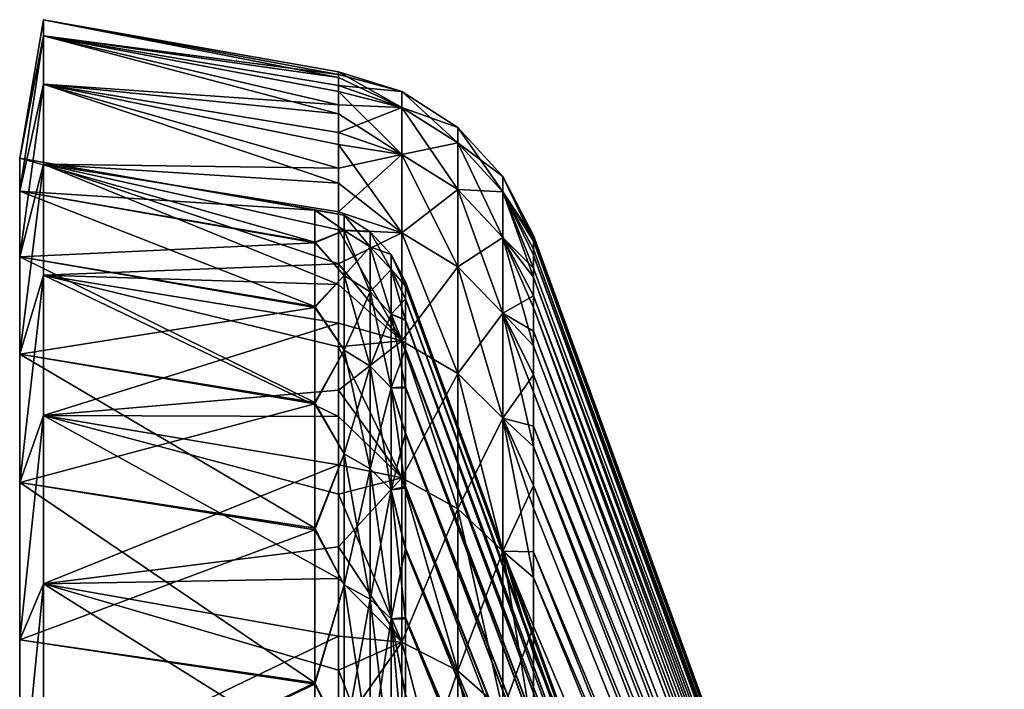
# Model space of a CAD drawing. Header units: metres. Extents: x -62 to 300, y -109 to 109.
# Tile 441 of 656: x -61.74 to -50.91, y 101.43 to 108.8. Entities that reach past the tile are written whole.
import ezdxf

# ---------------------------------------------------------------- set-up
doc = ezdxf.new("R2010")
doc.units = ezdxf.units.M
doc.layers.add('solid_500635', color=7, linetype='CONTINUOUS')

msp = doc.modelspace()

# ---------------------------------------------------------------- linework, layer by layer
at = {"layer": 'solid_500635'}
for points in [[(-61.739399, 107.27729, -5.490166), (-61.478928, 108.621964, -3.77253), (-61.478928, 108.800003, -7.169705)], [(-61.739399, 107.27729, -8.849245), (-61.478928, 108.800003, -7.169705), (-61.478928, 108.621964, -10.56688)], [(-61.739399, 107.27729, -5.490166), (-61.478928, 108.800003, -7.169705), (-61.739399, 107.27729, -8.849245)], [(-61.478928, 108.800003, -7.169705), (-58.231422, 108.225845, -7.482328), (-58.231422, 108.162987, -9.196418)], [(-61.478928, 108.621964, -10.56688), (-61.478928, 108.800003, -7.169705), (-58.231422, 108.162987, -9.196418)], [(-61.478928, 108.800003, -7.169705), (-58.231422, 108.196564, -5.767306), (-58.231422, 108.225845, -7.482328)], [(-61.478928, 108.800003, -7.169705), (-61.478928, 108.621964, -3.77253), (-58.231422, 108.196564, -5.767306)], [(-61.739399, 106.914108, -2.150777), (-61.478928, 108.089798, -0.412576), (-61.478928, 108.621964, -3.77253)], [(-61.739399, 106.914108, -2.150777), (-61.478928, 108.621964, -3.77253), (-61.739399, 107.27729, -5.490166)], [(-61.739399, 106.914108, -12.188634), (-61.478928, 108.621964, -10.56688), (-61.478928, 108.089798, -13.926835)], [(-61.739399, 107.27729, -8.849245), (-61.478928, 108.621964, -10.56688), (-61.739399, 106.914108, -12.188634)], [(-61.478928, 108.621964, -10.56688), (-58.231422, 108.008598, -10.900968), (-58.231422, 107.763458, -12.592621)], [(-61.478928, 108.089798, -13.926835), (-61.478928, 108.621964, -10.56688), (-58.231422, 107.763458, -12.592621)], [(-61.478928, 108.621964, -10.56688), (-58.231422, 108.162987, -9.196418), (-58.231422, 108.008598, -10.900968)], [(-61.478928, 108.621964, -3.77253), (-58.231422, 108.075569, -4.059927), (-58.231422, 108.196564, -5.767306)], [(-61.478928, 108.621964, -3.77253), (-58.231422, 107.863564, -2.363589), (-58.231422, 108.075569, -4.059927)], [(-61.478928, 108.621964, -3.77253), (-61.478928, 108.089798, -0.412576), (-58.231422, 107.863564, -2.363589)], [(-57.535633, 107.834496, -10.484115), (-58.231422, 108.162987, -9.196418), (-58.231422, 108.225845, -7.482328)], [(-57.535633, 108.008194, -7.169705), (-58.231422, 108.225845, -7.482328), (-58.231422, 108.196564, -5.767306)], [(-57.535633, 107.834496, -10.484115), (-58.231422, 108.225845, -7.482328), (-57.535633, 108.008194, -7.169705)], [(-57.535633, 108.008194, -7.169705), (-58.231422, 108.196564, -5.767306), (-58.231422, 108.075569, -4.059927)], [(-57.535633, 107.834496, -10.484115), (-58.231422, 108.008598, -10.900968), (-58.231422, 108.162987, -9.196418)], [(-61.739399, 106.192009, 1.12977), (-61.478928, 107.209335, 2.873347), (-61.478928, 108.089798, -0.412576)], [(-61.739399, 106.192009, 1.12977), (-61.478928, 108.089798, -0.412576), (-61.739399, 106.914108, -2.150777)], [(-61.739399, 106.192009, -15.46918), (-61.478928, 108.089798, -13.926835), (-61.478928, 107.209335, -17.212757)], [(-61.739399, 106.914108, -12.188634), (-61.478928, 108.089798, -13.926835), (-61.739399, 106.192009, -15.46918)], [(-61.478928, 108.089798, -13.926835), (-58.231422, 107.427673, -14.270777), (-58.231422, 107.001396, -15.93221)], [(-61.478928, 107.209335, -17.212757), (-61.478928, 108.089798, -13.926835), (-58.231422, 107.001396, -15.93221)], [(-61.478928, 108.089798, -13.926835), (-58.231422, 107.763458, -12.592621), (-58.231422, 107.427673, -14.270777)], [(-61.478928, 108.089798, -0.412576), (-58.231422, 107.560684, -0.679173), (-58.231422, 107.863564, -2.363589)], [(-61.478928, 108.089798, -0.412576), (-58.231422, 107.167099, 0.989914), (-58.231422, 107.560684, -0.679173)], [(-61.478928, 108.089798, -0.412576), (-61.478928, 107.209335, 2.873347), (-58.231422, 107.167099, 0.989914)], [(-57.535633, 107.834496, -3.855296), (-58.231422, 108.075569, -4.059927), (-58.231422, 107.863564, -2.363589)], [(-57.535633, 108.008194, -7.169705), (-58.231422, 108.075569, -4.059927), (-57.535633, 107.834496, -3.855296)], [(-57.535633, 107.315292, -13.76221), (-58.231422, 107.763458, -12.592621), (-58.231422, 108.008598, -10.900968)], [(-57.535633, 107.315292, -13.76221), (-58.231422, 108.008598, -10.900968), (-57.535633, 107.834496, -10.484115)], [(-57.535633, 108.008194, -7.169705), (-56.918392, 107.615311, -7.169705), (-56.918392, 107.443764, -10.443047)], [(-57.535633, 108.008194, -7.169705), (-57.535633, 107.834496, -3.855296), (-56.918392, 107.615311, -7.169705)], [(-57.535633, 107.834496, -10.484115), (-57.535633, 108.008194, -7.169705), (-56.918392, 107.443764, -10.443047)], [(-57.535633, 107.834496, -3.855296), (-58.231422, 107.863564, -2.363589), (-58.231422, 107.560684, -0.679173)], [(-57.535633, 107.834496, -3.855296), (-58.231422, 107.560684, -0.679173), (-57.535633, 107.315292, -0.577201)], [(-57.535633, 107.834496, -3.855296), (-56.918392, 107.443764, -3.896364), (-56.918392, 107.615311, -7.169705)], [(-57.535633, 107.834496, -3.855296), (-57.535633, 107.315292, -0.577201), (-56.918392, 107.443764, -3.896364)], [(-57.535633, 107.834496, -10.484115), (-56.918392, 107.443764, -10.443047), (-56.918392, 106.930992, -13.680525)], [(-57.535633, 107.315292, -13.76221), (-57.535633, 107.834496, -10.484115), (-56.918392, 106.930992, -13.680525)], [(-57.535633, 107.315292, -13.76221), (-58.231422, 107.427673, -14.270777), (-58.231422, 107.763458, -12.592621)], [(-57.535633, 107.315292, -0.577201), (-58.231422, 107.560684, -0.679173), (-58.231422, 107.167099, 0.989914)], [(-56.918392, 107.615311, -7.169705), (-56.424011, 107.075928, -7.169705), (-56.424011, 106.907333, -10.386666)], [(-56.918392, 107.615311, -7.169705), (-56.918392, 107.443764, -3.896364), (-56.424011, 107.075928, -7.169705)], [(-56.918392, 107.443764, -10.443047), (-56.918392, 107.615311, -7.169705), (-56.424011, 106.907333, -10.386666)], [(-57.535633, 106.456284, -16.968077), (-58.231422, 107.001396, -15.93221), (-58.231422, 107.427673, -14.270777)], [(-57.535633, 106.456284, -16.968077), (-58.231422, 107.427673, -14.270777), (-57.535633, 107.315292, -13.76221)], [(-57.535633, 107.315292, -0.577201), (-56.918392, 106.930992, -0.658886), (-56.918392, 107.443764, -3.896364)], [(-56.918392, 107.443764, -3.896364), (-56.424011, 106.907333, -3.952745), (-56.424011, 107.075928, -7.169705)], [(-56.918392, 107.443764, -3.896364), (-56.918392, 106.930992, -0.658886), (-56.424011, 106.907333, -3.952745)], [(-56.918392, 107.443764, -10.443047), (-56.424011, 106.907333, -10.386666), (-56.424011, 106.403397, -13.56838)], [(-56.918392, 106.930992, -13.680525), (-56.918392, 107.443764, -10.443047), (-56.424011, 106.403397, -13.56838)], [(-61.739399, 107.27729, -5.490166), (-58.491894, 106.706383, -8.802079), (-58.491894, 106.704155, -5.496407)], [(-61.739399, 106.914108, -2.150777), (-61.739399, 107.27729, -5.490166), (-58.491894, 106.704155, -5.496407)], [(-61.739399, 107.27729, -8.849245), (-58.491894, 106.351761, -12.079293), (-58.491894, 106.706383, -8.802079)], [(-61.739399, 107.27729, -5.490166), (-61.739399, 107.27729, -8.849245), (-58.491894, 106.706383, -8.802079)], [(-61.739399, 107.27729, -8.849245), (-61.739399, 106.914108, -12.188634), (-58.491894, 106.351761, -12.079293)], [(-57.535633, 107.315292, -0.577201), (-58.231422, 107.167099, 0.989914), (-58.231422, 106.68441, 2.635644)], [(-57.535633, 107.315292, -0.577201), (-58.231422, 106.68441, 2.635644), (-57.535633, 106.456284, 2.628666)], [(-57.535633, 107.315292, -0.577201), (-57.535633, 106.456284, 2.628666), (-56.918392, 106.930992, -0.658886)], [(-57.535633, 107.315292, -13.76221), (-56.918392, 106.930992, -13.680525), (-56.918392, 106.082626, -16.846668)], [(-57.535633, 106.456284, -16.968077), (-57.535633, 107.315292, -13.76221), (-56.918392, 106.082626, -16.846668)], [(-61.739399, 105.119446, 4.313012), (-61.478928, 105.990227, 6.049235), (-61.478928, 107.209335, 2.873347)], [(-61.739399, 105.119446, 4.313012), (-61.478928, 107.209335, 2.873347), (-61.739399, 106.192009, 1.12977)], [(-61.739399, 105.119446, -18.652424), (-61.478928, 107.209335, -17.212757), (-61.478928, 105.990227, -20.388647)], [(-61.739399, 106.192009, -15.46918), (-61.478928, 107.209335, -17.212757), (-61.739399, 105.119446, -18.652424)], [(-61.478928, 107.209335, -17.212757), (-58.231422, 106.486465, -17.568495), (-58.231422, 105.885773, -19.171345)], [(-61.478928, 105.990227, -20.388647), (-61.478928, 107.209335, -17.212757), (-58.231422, 105.885773, -19.171345)], [(-61.478928, 107.209335, -17.212757), (-58.231422, 107.001396, -15.93221), (-58.231422, 106.486465, -17.568495)], [(-61.478928, 107.209335, 2.873347), (-58.231422, 106.68441, 2.635644), (-58.231422, 107.167099, 0.989914)], [(-61.478928, 107.209335, 2.873347), (-58.231422, 106.11515, 4.250206), (-58.231422, 106.68441, 2.635644)], [(-61.478928, 107.209335, 2.873347), (-61.478928, 105.990227, 6.049235), (-58.231422, 106.11515, 4.250206)], [(-56.424011, 107.075928, -7.169705), (-56.086498, 106.396591, -5.803842), (-56.086498, 106.426125, -7.464705)], [(-56.424011, 107.075928, -7.169705), (-56.424011, 106.907333, -3.952745), (-56.086498, 106.396591, -5.803842)], [(-56.424011, 107.075928, -7.169705), (-56.086498, 106.426125, -7.464705), (-56.086498, 106.364075, -9.124642)], [(-56.424011, 106.907333, -10.386666), (-56.424011, 107.075928, -7.169705), (-56.086498, 106.364075, -9.124642)], [(-61.739399, 106.914108, -2.150777), (-58.491894, 106.704155, -5.496407), (-58.491894, 106.345123, -2.219661)], [(-61.739399, 106.192009, 1.12977), (-61.739399, 106.914108, -2.150777), (-58.491894, 106.345123, -2.219661)], [(-61.739399, 106.914108, -12.188634), (-58.491894, 105.643562, -15.304061), (-58.491894, 106.351761, -12.079293)], [(-61.739399, 106.914108, -12.188634), (-61.739399, 106.192009, -15.46918), (-58.491894, 105.643562, -15.304061)], [(-57.535633, 106.456284, -16.968077), (-58.231422, 106.486465, -17.568495), (-58.231422, 107.001396, -15.93221)], [(-57.535633, 106.456284, 2.628666), (-56.918392, 106.082626, 2.507257), (-56.918392, 106.930992, -0.658886)], [(-56.918392, 106.930992, -0.658886), (-56.424011, 106.403397, -0.77103), (-56.424011, 106.907333, -3.952745)], [(-56.918392, 106.930992, -0.658886), (-56.918392, 106.082626, 2.507257), (-56.424011, 106.403397, -0.77103)], [(-56.918392, 106.930992, -13.680525), (-56.424011, 106.403397, -13.56838), (-56.424011, 105.569649, -16.679991)], [(-56.918392, 106.082626, -16.846668), (-56.918392, 106.930992, -13.680525), (-56.424011, 105.569649, -16.679991)], [(-56.424011, 106.907333, -3.952745), (-56.086498, 106.064827, -2.508614), (-56.086498, 106.275925, -4.150716)], [(-56.424011, 106.907333, -3.952745), (-56.424011, 106.403397, -0.77103), (-56.086498, 106.064827, -2.508614)], [(-56.424011, 106.907333, -3.952745), (-56.086498, 106.275925, -4.150716), (-56.086498, 106.396591, -5.803842)], [(-56.424011, 106.907333, -10.386666), (-56.086498, 106.364075, -9.124642), (-56.086498, 106.211082, -10.774953)], [(-56.424011, 106.907333, -10.386666), (-56.086498, 106.211082, -10.774953), (-56.086498, 105.967903, -12.41241)], [(-56.424011, 106.403397, -13.56838), (-56.424011, 106.907333, -10.386666), (-56.086498, 105.967903, -12.41241)], [(-58.16885, 106.648399, -7.169705), (-58.491894, 106.704155, -5.496407), (-58.491894, 106.706383, -8.802079)], [(-58.16885, 106.482155, -10.341977), (-58.491894, 106.706383, -8.802079), (-58.491894, 106.351761, -12.079293)], [(-58.16885, 106.482155, -10.341977), (-58.16885, 106.648399, -7.169705), (-58.491894, 106.706383, -8.802079)], [(-58.16885, 106.482155, -3.997433), (-58.491894, 106.345123, -2.219661), (-58.491894, 106.704155, -5.496407)], [(-58.16885, 106.648399, -7.169705), (-58.16885, 106.482155, -3.997433), (-58.491894, 106.704155, -5.496407)], [(-57.535633, 106.456284, 2.628666), (-58.231422, 106.68441, 2.635644), (-58.231422, 106.11515, 4.250206)], [(-57.882275, 106.300735, -4.016501), (-58.16885, 106.482155, -3.997433), (-58.16885, 106.648399, -7.169705)], [(-57.882275, 106.465988, -7.169705), (-58.16885, 106.648399, -7.169705), (-58.16885, 106.482155, -10.341977)], [(-57.882275, 106.465988, -7.169705), (-57.882275, 106.300735, -4.016501), (-58.16885, 106.648399, -7.169705)], [(-58.16885, 106.482155, -3.997433), (-58.16885, 105.985214, -0.859918), (-58.491894, 106.345123, -2.219661)], [(-58.16885, 105.985214, -13.479493), (-58.16885, 106.482155, -10.341977), (-58.491894, 106.351761, -12.079293)], [(-57.535633, 105.266876, -20.066591), (-58.231422, 105.885773, -19.171345), (-58.231422, 106.486465, -17.568495)], [(-57.535633, 105.266876, -20.066591), (-58.231422, 106.486465, -17.568495), (-57.535633, 106.456284, -16.968077)], [(-57.882275, 105.806793, -0.897843), (-58.16885, 105.985214, -0.859918), (-58.16885, 106.482155, -3.997433)], [(-57.882275, 106.300735, -4.016501), (-57.882275, 105.806793, -0.897843), (-58.16885, 106.482155, -3.997433)], [(-57.882275, 106.300735, -10.32291), (-58.16885, 106.482155, -10.341977), (-58.16885, 105.985214, -13.479493)], [(-57.882275, 106.300735, -10.32291), (-57.882275, 106.465988, -7.169705), (-58.16885, 106.482155, -10.341977)], [(-57.535633, 106.456284, 2.628666), (-58.231422, 106.11515, 4.250206), (-57.535633, 105.266876, 5.72718)], [(-57.652737, 106.051682, -4.042677), (-57.882275, 106.300735, -4.016501), (-57.882275, 106.465988, -7.169705)], [(-57.652737, 106.215561, -7.169705), (-57.882275, 106.465988, -7.169705), (-57.882275, 106.300735, -10.32291)], [(-57.652737, 106.215561, -7.169705), (-57.652737, 106.051682, -4.042677), (-57.882275, 106.465988, -7.169705)], [(-57.535633, 106.456284, 2.628666), (-57.535633, 105.266876, 5.72718), (-56.918392, 106.082626, 2.507257)], [(-57.535633, 106.456284, -16.968077), (-56.918392, 106.082626, -16.846668), (-56.918392, 104.907959, -19.90679)], [(-57.535633, 105.266876, -20.066591), (-57.535633, 106.456284, -16.968077), (-56.918392, 104.907959, -19.90679)], [(-56.918392, 106.082626, 2.507257), (-56.424011, 105.569649, 2.340579), (-56.424011, 106.403397, -0.77103)], [(-56.424011, 106.403397, -0.77103), (-56.086498, 105.763382, -0.878468), (-56.086498, 106.064827, -2.508614)], [(-56.424011, 106.403397, -0.77103), (-56.424011, 105.569649, 2.340579), (-56.086498, 105.763382, -0.878468)], [(-56.424011, 106.403397, -13.56838), (-56.086498, 105.967903, -12.41241), (-56.086498, 105.634613, -14.036369)], [(-56.424011, 106.403397, -13.56838), (-56.086498, 105.634613, -14.036369), (-56.086498, 105.211494, -15.642953)], [(-56.424011, 105.569649, -16.679991), (-56.424011, 106.403397, -13.56838), (-56.086498, 105.211494, -15.642953)], [(-56.086498, 106.426125, -7.464705), (-50.90826, 92.200485, -7.16442), (-50.90826, 92.154419, -8.379186)], [(-56.086498, 106.364075, -9.124642), (-56.086498, 106.426125, -7.464705), (-50.90826, 92.154419, -8.379186)], [(-56.086498, 106.426125, -7.464705), (-56.086498, 106.396591, -5.803842), (-50.90826, 92.200485, -7.16442)], [(-56.086498, 106.396591, -5.803842), (-50.90826, 92.15361, -5.949687), (-50.90826, 92.200485, -7.16442)], [(-56.086498, 106.396591, -5.803842), (-56.086498, 106.275925, -4.150716), (-50.90826, 92.15361, -5.949687)], [(-56.086498, 106.211082, -10.774953), (-56.086498, 106.364075, -9.124642), (-50.90826, 92.154419, -8.379186)], [(-61.739399, 106.192009, 1.12977), (-58.491894, 106.345123, -2.219661), (-58.491894, 105.632507, 1.004425)], [(-58.16885, 105.985214, -13.479493), (-58.491894, 106.351761, -12.079293), (-58.491894, 105.643562, -15.304061)], [(-58.16885, 105.985214, -0.859918), (-58.491894, 105.632507, 1.004425), (-58.491894, 106.345123, -2.219661)], [(-57.882275, 105.806793, -13.441567), (-57.882275, 106.300735, -10.32291), (-58.16885, 105.985214, -13.479493)], [(-57.652737, 105.561836, -0.94991), (-57.882275, 105.806793, -0.897843), (-57.882275, 106.300735, -4.016501)], [(-57.652737, 106.051682, -4.042677), (-57.652737, 105.561836, -0.94991), (-57.882275, 106.300735, -4.016501)], [(-57.652737, 106.051682, -10.296733), (-57.882275, 106.300735, -10.32291), (-57.882275, 105.806793, -13.441567)], [(-57.652737, 106.051682, -10.296733), (-57.652737, 106.215561, -7.169705), (-57.882275, 106.300735, -10.32291)], [(-56.086498, 106.275925, -4.150716), (-50.90826, 92.014076, -4.742116), (-50.90826, 92.15361, -5.949687)], [(-56.086498, 106.275925, -4.150716), (-56.086498, 106.064827, -2.508614), (-50.90826, 92.014076, -4.742116)], [(-61.739399, 105.119446, 4.313012), (-61.739399, 106.192009, 1.12977), (-58.491894, 105.632507, 1.004425)], [(-61.739399, 106.192009, -15.46918), (-58.491894, 104.590149, -18.433802), (-58.491894, 105.643562, -15.304061)], [(-61.739399, 106.192009, -15.46918), (-61.739399, 105.119446, -18.652424), (-58.491894, 104.590149, -18.433802)], [(-57.652737, 106.215561, -7.169705), (-57.496037, 105.868828, -8.814585), (-57.496037, 105.914536, -7.149776)], [(-57.652737, 106.051682, -10.296733), (-57.496037, 105.868828, -8.814585), (-57.652737, 106.215561, -7.169705)], [(-57.652737, 106.215561, -7.169705), (-57.496037, 105.914536, -7.149776), (-57.496037, 105.866585, -5.485028)], [(-57.652737, 106.215561, -7.169705), (-57.496037, 105.866585, -5.485028), (-57.652737, 106.051682, -4.042677)], [(-56.086498, 106.211082, -10.774953), (-50.90826, 92.154419, -8.379186), (-50.90826, 92.015686, -9.586851)], [(-56.086498, 105.967903, -12.41241), (-56.086498, 106.211082, -10.774953), (-50.90826, 92.015686, -9.586851)], [(-61.478928, 105.990227, 6.049235), (-58.231422, 105.460945, 5.830163), (-58.231422, 106.11515, 4.250206)], [(-57.535633, 105.266876, 5.72718), (-58.231422, 106.11515, 4.250206), (-58.231422, 105.460945, 5.830163)], [(-57.652737, 105.561836, -13.389501), (-57.652737, 106.051682, -10.296733), (-57.882275, 105.806793, -13.441567)], [(-57.652737, 106.051682, -10.296733), (-57.496037, 105.730019, -10.470442), (-57.496037, 105.868828, -8.814585)], [(-57.652737, 105.561836, -13.389501), (-57.496037, 105.730019, -10.470442), (-57.652737, 106.051682, -10.296733)], [(-57.652737, 106.051682, -4.042677), (-57.496037, 105.866585, -5.485028), (-57.496037, 105.725555, -3.829356)], [(-57.652737, 106.051682, -4.042677), (-57.496037, 105.725555, -3.829356), (-57.496037, 105.492203, -2.186109)], [(-57.652737, 106.051682, -4.042677), (-57.496037, 105.492203, -2.186109), (-57.652737, 105.561836, -0.94991)], [(-57.535633, 105.266876, 5.72718), (-56.918392, 104.907959, 5.567379), (-56.918392, 106.082626, 2.507257)], [(-56.918392, 106.082626, 2.507257), (-56.918392, 104.907959, 5.567379), (-56.424011, 105.569649, 2.340579)], [(-56.918392, 106.082626, -16.846668), (-56.424011, 105.569649, -16.679991), (-56.424011, 104.415207, -19.687403)], [(-56.918392, 104.907959, -19.90679), (-56.918392, 106.082626, -16.846668), (-56.424011, 104.415207, -19.687403)], [(-56.086498, 106.064827, -2.508614), (-56.086498, 105.763382, -0.878468), (-50.90826, 92.014076, -4.742116)], [(-61.739399, 103.709007, 7.36163), (-61.478928, 104.445824, 9.080295), (-61.478928, 105.990227, 6.049235)], [(-61.739399, 103.709007, 7.36163), (-61.478928, 105.990227, 6.049235), (-61.739399, 105.119446, 4.313012)], [(-61.739399, 103.709007, -21.701042), (-61.478928, 105.990227, -20.388647), (-61.478928, 104.445824, -23.419706)], [(-61.739399, 105.119446, -18.652424), (-61.478928, 105.990227, -20.388647), (-61.739399, 103.709007, -21.701042)], [(-61.478928, 105.990227, -20.388647), (-58.231422, 105.201042, -20.737577), (-58.231422, 104.432518, -22.266687)], [(-61.478928, 104.445824, -23.419706), (-61.478928, 105.990227, -20.388647), (-58.231422, 104.432518, -22.266687)], [(-61.478928, 105.990227, -20.388647), (-58.231422, 105.885773, -19.171345), (-58.231422, 105.201042, -20.737577)], [(-61.478928, 105.990227, 6.049235), (-61.478928, 104.445824, 9.080295), (-58.231422, 105.460945, 5.830163)], [(-58.16885, 105.985214, -0.859918), (-58.16885, 105.163048, 2.208467), (-58.491894, 105.632507, 1.004425)], [(-58.16885, 105.163048, -16.547878), (-58.16885, 105.985214, -13.479493), (-58.491894, 105.643562, -15.304061)], [(-57.882275, 104.989563, 2.152098), (-58.16885, 105.163048, 2.208467), (-58.16885, 105.985214, -0.859918)], [(-57.882275, 105.806793, -0.897843), (-57.882275, 104.989563, 2.152098), (-58.16885, 105.985214, -0.859918)], [(-57.882275, 105.806793, -13.441567), (-58.16885, 105.985214, -13.479493), (-58.16885, 105.163048, -16.547878)], [(-56.086498, 105.967903, -12.41241), (-50.90826, 92.015686, -9.586851), (-50.90826, 91.785141, -10.780214)], [(-56.086498, 105.634613, -14.036369), (-56.086498, 105.967903, -12.41241), (-50.90826, 91.785141, -10.780214)], [(-57.535633, 105.266876, -20.066591), (-58.231422, 105.201042, -20.737577), (-58.231422, 105.885773, -19.171345)], [(-57.496037, 105.914536, -7.149776), (-52.317799, 91.687454, -7.17651), (-52.317799, 91.64225, -5.991073)], [(-57.496037, 105.866585, -5.485028), (-57.496037, 105.914536, -7.149776), (-52.317799, 91.64225, -5.991073)], [(-57.496037, 105.914536, -7.149776), (-57.496037, 105.868828, -8.814585), (-52.317799, 91.687454, -7.17651)], [(-57.496037, 105.868828, -8.814585), (-52.317799, 91.641197, -8.361907), (-52.317799, 91.687454, -7.17651)], [(-57.496037, 105.868828, -8.814585), (-57.496037, 105.730019, -10.470442), (-52.317799, 91.641197, -8.361907)], [(-57.496037, 105.725555, -3.829356), (-57.496037, 105.866585, -5.485028), (-52.317799, 91.64225, -5.991073)], [(-57.882275, 104.989563, -16.491508), (-57.882275, 105.806793, -13.441567), (-58.16885, 105.163048, -16.547878)], [(-57.652737, 104.751389, 2.074712), (-57.882275, 104.989563, 2.152098), (-57.882275, 105.806793, -0.897843)], [(-57.652737, 105.561836, -0.94991), (-57.652737, 104.751389, 2.074712), (-57.882275, 105.806793, -0.897843)], [(-57.652737, 105.561836, -13.389501), (-57.882275, 105.806793, -13.441567), (-57.882275, 104.989563, -16.491508)], [(-57.652737, 105.561836, -13.389501), (-57.496037, 105.498886, -12.113992), (-57.496037, 105.730019, -10.470442)], [(-57.496037, 105.730019, -10.470442), (-52.317799, 91.50399, -9.538773), (-52.317799, 91.641197, -8.361907)], [(-57.496037, 105.730019, -10.470442), (-57.496037, 105.498886, -12.113992), (-52.317799, 91.50399, -9.538773)], [(-57.496037, 105.725555, -3.829356), (-52.317799, 91.64225, -5.991073), (-52.317799, 91.506081, -4.814084)], [(-57.496037, 105.492203, -2.186109), (-57.496037, 105.725555, -3.829356), (-52.317799, 91.506081, -4.814084)], [(-56.424011, 105.569649, 2.340579), (-56.086498, 105.371895, 0.735709), (-56.086498, 105.763382, -0.878468)], [(-56.086498, 105.763382, -0.878468), (-50.90826, 91.782738, -3.548903), (-50.90826, 92.014076, -4.742116)], [(-56.086498, 105.763382, -0.878468), (-56.086498, 105.371895, 0.735709), (-50.90826, 91.782738, -3.548903)], [(-61.739399, 105.119446, 4.313012), (-58.491894, 105.632507, 1.004425), (-58.491894, 104.574844, 4.132757)], [(-58.16885, 105.163048, -16.547878), (-58.491894, 105.643562, -15.304061), (-58.491894, 104.590149, -18.433802)], [(-58.16885, 105.163048, 2.208467), (-58.491894, 104.574844, 4.132757), (-58.491894, 105.632507, 1.004425)], [(-56.086498, 105.634613, -14.036369), (-50.90826, 91.785141, -10.780214), (-50.90826, 91.464104, -11.952515)], [(-56.086498, 105.211494, -15.642953), (-56.086498, 105.634613, -14.036369), (-50.90826, 91.464104, -11.952515)], [(-57.652737, 104.751389, -16.414124), (-57.652737, 105.561836, -13.389501), (-57.882275, 104.989563, -16.491508)], [(-57.652737, 105.561836, -13.389501), (-57.496037, 105.175507, -13.74437), (-57.496037, 105.498886, -12.113992)], [(-57.652737, 104.751389, -16.414124), (-57.496037, 105.175507, -13.74437), (-57.652737, 105.561836, -13.389501)], [(-57.652737, 105.561836, -0.94991), (-57.496037, 105.492203, -2.186109), (-57.496037, 105.166611, -0.556095)], [(-57.652737, 105.561836, -0.94991), (-57.496037, 105.166611, -0.556095), (-57.496037, 104.749084, 1.056504)], [(-57.652737, 105.561836, -0.94991), (-57.496037, 104.749084, 1.056504), (-57.652737, 104.751389, 2.074712)], [(-57.496037, 105.498886, -12.113992), (-57.496037, 105.175507, -13.74437), (-52.317799, 91.50399, -9.538773)], [(-56.918392, 104.907959, 5.567379), (-56.424011, 104.415207, 5.347992), (-56.424011, 105.569649, 2.340579)], [(-56.424011, 105.569649, 2.340579), (-56.086498, 104.892136, 2.325568), (-56.086498, 105.371895, 0.735709)], [(-56.424011, 105.569649, 2.340579), (-56.424011, 104.415207, 5.347992), (-56.086498, 104.892136, 2.325568)], [(-56.424011, 105.569649, -16.679991), (-56.086498, 105.211494, -15.642953), (-56.086498, 104.700607, -17.223373)], [(-56.424011, 105.569649, -16.679991), (-56.086498, 104.700607, -17.223373), (-56.086498, 104.104889, -18.769651)], [(-56.424011, 104.415207, -19.687403), (-56.424011, 105.569649, -16.679991), (-56.086498, 104.104889, -18.769651)], [(-61.478928, 104.445824, 9.080295), (-58.231422, 104.72245, 7.374084), (-58.231422, 105.460945, 5.830163)], [(-57.535633, 105.266876, 5.72718), (-58.231422, 105.460945, 5.830163), (-58.231422, 104.72245, 7.374084)], [(-57.496037, 105.492203, -2.186109), (-52.317799, 91.506081, -4.814084), (-52.317799, 91.279793, -3.65124)], [(-57.496037, 105.166611, -0.556095), (-57.496037, 105.492203, -2.186109), (-52.317799, 91.279793, -3.65124)], [(-56.086498, 105.371895, 0.735709), (-50.90826, 91.460922, -2.376811), (-50.90826, 91.782738, -3.548903)], [(-56.086498, 105.371895, 0.735709), (-56.086498, 104.892136, 2.325568), (-50.90826, 91.460922, -2.376811)], [(-57.535633, 103.760101, -23.023804), (-58.231422, 105.201042, -20.737577), (-57.535633, 105.266876, -20.066591)], [(-57.535633, 105.266876, 5.72718), (-58.231422, 104.72245, 7.374084), (-57.535633, 103.760101, 8.684393)], [(-57.535633, 103.760101, -23.023804), (-58.231422, 104.432518, -22.266687), (-58.231422, 105.201042, -20.737577)], [(-57.652737, 104.751389, -16.414124), (-57.496037, 104.760223, -15.3573), (-57.496037, 105.175507, -13.74437)], [(-57.535633, 105.266876, 5.72718), (-57.535633, 103.760101, 8.684393), (-56.918392, 104.907959, 5.567379)], [(-57.535633, 105.266876, -20.066591), (-56.918392, 104.907959, -19.90679), (-56.918392, 103.419853, -22.82736)], [(-57.535633, 103.760101, -23.023804), (-57.535633, 105.266876, -20.066591), (-56.918392, 103.419853, -22.82736)], [(-57.496037, 105.175507, -13.74437), (-52.317799, 91.276672, -10.701416), (-52.317799, 91.50399, -9.538773)], [(-57.496037, 105.175507, -13.74437), (-57.496037, 104.760223, -15.3573), (-52.317799, 91.276672, -10.701416)], [(-56.086498, 104.700607, -17.223373), (-56.086498, 105.211494, -15.642953), (-50.90826, 91.464104, -11.952515)], [(-61.739399, 103.709007, 7.36163), (-61.739399, 105.119446, 4.313012), (-58.491894, 104.574844, 4.132757)], [(-61.739399, 105.119446, -18.652424), (-58.491894, 103.206863, -21.425692), (-58.491894, 104.590149, -18.433802)], [(-61.739399, 105.119446, -18.652424), (-61.739399, 103.709007, -21.701042), (-58.491894, 103.206863, -21.425692)], [(-58.16885, 105.163048, 2.208467), (-58.16885, 104.024643, 5.174102), (-58.491894, 104.574844, 4.132757)], [(-58.16885, 104.024643, -19.513514), (-58.16885, 105.163048, -16.547878), (-58.491894, 104.590149, -18.433802)], [(-57.882275, 103.858002, 5.099908), (-58.16885, 104.024643, 5.174102), (-58.16885, 105.163048, 2.208467)], [(-57.882275, 104.989563, 2.152098), (-57.882275, 103.858002, 5.099908), (-58.16885, 105.163048, 2.208467)], [(-57.882275, 104.989563, -16.491508), (-58.16885, 105.163048, -16.547878), (-58.16885, 104.024643, -19.513514)], [(-57.496037, 104.749084, 1.056504), (-57.496037, 105.166611, -0.556095), (-52.317799, 91.279793, -3.65124)], [(-57.882275, 103.858002, -19.43932), (-57.882275, 104.989563, -16.491508), (-58.16885, 104.024643, -19.513514)], [(-57.652737, 103.629227, 4.99805), (-57.882275, 103.858002, 5.099908), (-57.882275, 104.989563, 2.152098)], [(-57.652737, 104.751389, 2.074712), (-57.652737, 103.629227, 4.99805), (-57.882275, 104.989563, 2.152098)], [(-57.652737, 104.751389, -16.414124), (-57.882275, 104.989563, -16.491508), (-57.882275, 103.858002, -19.43932)], [(-57.535633, 103.760101, 8.684393), (-56.918392, 103.419853, 8.487949), (-56.918392, 104.907959, 5.567379)], [(-56.918392, 104.907959, 5.567379), (-56.918392, 103.419853, 8.487949), (-56.424011, 104.415207, 5.347992)], [(-56.918392, 104.907959, -19.90679), (-56.424011, 104.415207, -19.687403), (-56.424011, 102.952736, -22.557669)], [(-56.918392, 103.419853, -22.82736), (-56.918392, 104.907959, -19.90679), (-56.424011, 102.952736, -22.557669)], [(-56.424011, 104.415207, 5.347992), (-56.086498, 104.326691, 3.883574), (-56.086498, 104.892136, 2.325568)], [(-56.086498, 104.892136, 2.325568), (-56.086498, 104.326691, 3.883574), (-50.90826, 91.460922, -2.376811)], [(-57.652737, 103.629227, -19.337461), (-57.652737, 104.751389, -16.414124), (-57.882275, 103.858002, -19.43932)], [(-57.652737, 104.751389, -16.414124), (-57.496037, 104.255104, -16.943825), (-57.496037, 104.760223, -15.3573)], [(-57.652737, 103.629227, -19.337461), (-57.496037, 104.255104, -16.943825), (-57.652737, 104.751389, -16.414124)], [(-57.652737, 104.751389, 2.074712), (-57.496037, 104.749084, 1.056504), (-57.496037, 104.241806, 2.642357)], [(-57.652737, 104.751389, 2.074712), (-57.496037, 104.241806, 2.642357), (-57.496037, 103.647636, 4.193742)], [(-57.652737, 104.751389, 2.074712), (-57.496037, 103.647636, 4.193742), (-57.652737, 103.629227, 4.99805)], [(-57.496037, 104.760223, -15.3573), (-52.317799, 90.960312, -11.843992), (-52.317799, 91.276672, -10.701416)], [(-57.496037, 104.760223, -15.3573), (-57.496037, 104.255104, -16.943825), (-52.317799, 90.960312, -11.843992)], [(-57.496037, 104.749084, 1.056504), (-52.317799, 91.279793, -3.65124), (-52.317799, 90.964447, -2.508414)], [(-57.496037, 104.241806, 2.642357), (-57.496037, 104.749084, 1.056504), (-52.317799, 90.964447, -2.508414)], [(-61.478928, 104.445824, 9.080295), (-58.231422, 103.900871, 8.878642), (-58.231422, 104.72245, 7.374084)], [(-57.535633, 103.760101, 8.684393), (-58.231422, 104.72245, 7.374084), (-58.231422, 103.900871, 8.878642)], [(-56.086498, 104.700607, -17.223373), (-50.90826, 91.464104, -11.952515), (-50.90826, 91.054291, -13.097287)], [(-56.086498, 104.104889, -18.769651), (-56.086498, 104.700607, -17.223373), (-50.90826, 91.054291, -13.097287)], [(-61.739399, 103.709007, 7.36163), (-58.491894, 104.574844, 4.132757), (-58.491894, 103.188705, 7.120503)], [(-58.16885, 104.024643, -19.513514), (-58.491894, 104.590149, -18.433802), (-58.491894, 103.206863, -21.425692)], [(-58.16885, 104.024643, 5.174102), (-58.491894, 103.188705, 7.120503), (-58.491894, 104.574844, 4.132757)], [(-61.739399, 101.977219, 10.239882), (-61.478928, 102.593056, 11.933315), (-61.478928, 104.445824, 9.080295)], [(-61.739399, 101.977219, 10.239882), (-61.478928, 104.445824, 9.080295), (-61.739399, 103.709007, 7.36163)], [(-61.739399, 101.977219, -24.579292), (-61.478928, 104.445824, -23.419706), (-61.478928, 102.593056, -26.272726)], [(-61.739399, 103.709007, -21.701042), (-61.478928, 104.445824, -23.419706), (-61.739399, 101.977219, -24.579292)], [(-61.478928, 104.445824, -23.419706), (-58.231422, 103.58078, -23.75634), (-58.231422, 102.650558, -25.197613)], [(-61.478928, 102.593056, -26.272726), (-61.478928, 104.445824, -23.419706), (-58.231422, 102.650558, -25.197613)], [(-61.478928, 104.445824, -23.419706), (-58.231422, 104.432518, -22.266687), (-58.231422, 103.58078, -23.75634)], [(-61.478928, 104.445824, 9.080295), (-61.478928, 102.593056, 11.933315), (-58.231422, 103.900871, 8.878642)], [(-57.535633, 103.760101, -23.023804), (-58.231422, 103.58078, -23.75634), (-58.231422, 104.432518, -22.266687)], [(-56.918392, 103.419853, 8.487949), (-56.424011, 102.952736, 8.218259), (-56.424011, 104.415207, 5.347992)], [(-56.424011, 104.415207, 5.347992), (-56.086498, 103.676979, 5.406925), (-56.086498, 104.326691, 3.883574)], [(-56.424011, 104.415207, 5.347992), (-56.424011, 102.952736, 8.218259), (-56.086498, 103.676979, 5.406925)], [(-56.424011, 104.415207, -19.687403), (-56.086498, 104.104889, -18.769651), (-56.086498, 103.425735, -20.27943)], [(-56.424011, 104.415207, -19.687403), (-56.086498, 103.425735, -20.27943), (-56.086498, 102.663269, -21.752184)], [(-56.424011, 102.952736, -22.557669), (-56.424011, 104.415207, -19.687403), (-56.086498, 102.663269, -21.752184)], [(-56.086498, 104.326691, 3.883574), (-50.90826, 91.050346, -1.232303), (-50.90826, 91.460922, -2.376811)], [(-56.086498, 104.326691, 3.883574), (-56.086498, 103.676979, 5.406925), (-50.90826, 91.050346, -1.232303)], [(-57.652737, 103.629227, -19.337461), (-57.496037, 103.663033, -18.496019), (-57.496037, 104.255104, -16.943825)], [(-57.496037, 104.255104, -16.943825), (-52.317799, 90.556602, -12.959608), (-52.317799, 90.960312, -11.843992)], [(-57.496037, 104.255104, -16.943825), (-57.496037, 103.663033, -18.496019), (-52.317799, 90.556602, -12.959608)], [(-57.496037, 104.241806, 2.642357), (-52.317799, 90.964447, -2.508414), (-52.317799, 90.561737, -1.392452)], [(-57.496037, 103.647636, 4.193742), (-57.496037, 104.241806, 2.642357), (-52.317799, 90.561737, -1.392452)], [(-56.086498, 104.104889, -18.769651), (-50.90826, 91.054291, -13.097287), (-50.90826, 90.55809, -14.207625)], [(-56.086498, 103.425735, -20.27943), (-56.086498, 104.104889, -18.769651), (-50.90826, 90.55809, -14.207625)], [(-58.16885, 104.024643, 5.174102), (-58.16885, 102.582489, 8.004496), (-58.491894, 103.188705, 7.120503)], [(-58.16885, 102.582489, -22.343906), (-58.16885, 104.024643, -19.513514), (-58.491894, 103.206863, -21.425692)], [(-57.882275, 102.424515, 7.91329), (-58.16885, 102.582489, 8.004496), (-58.16885, 104.024643, 5.174102)], [(-57.882275, 103.858002, 5.099908), (-57.882275, 102.424515, 7.91329), (-58.16885, 104.024643, 5.174102)], [(-57.882275, 103.858002, -19.43932), (-58.16885, 104.024643, -19.513514), (-58.16885, 102.582489, -22.343906)], [(-61.478928, 102.593056, 11.933315), (-58.231422, 102.999588, 10.33713), (-58.231422, 103.900871, 8.878642)], [(-57.535633, 103.760101, 8.684393), (-58.231422, 103.900871, 8.878642), (-58.231422, 102.999588, 10.33713)], [(-57.882275, 102.424515, -22.252701), (-57.882275, 103.858002, -19.43932), (-58.16885, 102.582489, -22.343906)], [(-57.652737, 102.207642, 7.788076), (-57.882275, 102.424515, 7.91329), (-57.882275, 103.858002, 5.099908)], [(-57.652737, 103.629227, 4.99805), (-57.652737, 102.207642, 7.788076), (-57.882275, 103.858002, 5.099908)], [(-57.652737, 103.629227, -19.337461), (-57.882275, 103.858002, -19.43932), (-57.882275, 102.424515, -22.252701)], [(-61.739399, 101.977219, 10.239882), (-61.739399, 103.709007, 7.36163), (-58.491894, 103.188705, 7.120503)], [(-61.739399, 103.709007, -21.701042), (-58.491894, 101.503471, -24.257645), (-58.491894, 103.206863, -21.425692)], [(-61.739399, 103.709007, -21.701042), (-61.739399, 101.977219, -24.579292), (-58.491894, 101.503471, -24.257645)], [(-57.535633, 101.952469, -25.807316), (-58.231422, 103.58078, -23.75634), (-57.535633, 103.760101, -23.023804)], [(-57.535633, 103.760101, 8.684393), (-58.231422, 102.999588, 10.33713), (-57.535633, 101.952469, 11.467905)], [(-57.652737, 103.629227, -19.337461), (-57.496037, 102.985428, -20.011393), (-57.496037, 103.663033, -18.496019)], [(-57.535633, 103.760101, 8.684393), (-57.535633, 101.952469, 11.467905), (-56.918392, 103.419853, 8.487949)], [(-57.535633, 103.760101, -23.023804), (-56.918392, 103.419853, -22.82736), (-56.918392, 101.634621, -25.576384)], [(-57.535633, 101.952469, -25.807316), (-57.535633, 103.760101, -23.023804), (-56.918392, 101.634621, -25.576384)], [(-57.496037, 103.663033, -18.496019), (-57.496037, 102.985428, -20.011393), (-52.317799, 90.556602, -12.959608)], [(-56.424011, 102.952736, 8.218259), (-56.086498, 102.943596, 6.894056), (-56.086498, 103.676979, 5.406925)], [(-56.086498, 103.676979, 5.406925), (-50.90826, 90.553398, -0.122289), (-50.90826, 91.050346, -1.232303)], [(-56.086498, 103.676979, 5.406925), (-56.086498, 102.943596, 6.894056), (-50.90826, 90.553398, -0.122289)], [(-57.535633, 101.952469, -25.807316), (-58.231422, 102.650558, -25.197613), (-58.231422, 103.58078, -23.75634)], [(-57.652737, 102.207642, -22.127487), (-57.652737, 103.629227, -19.337461), (-57.882275, 102.424515, -22.252701)], [(-57.652737, 103.629227, 4.99805), (-57.496037, 103.647636, 4.193742), (-57.496037, 102.968231, 5.707659)], [(-57.652737, 102.207642, -22.127487), (-57.496037, 102.985428, -20.011393), (-57.652737, 103.629227, -19.337461)], [(-57.652737, 103.629227, 4.99805), (-57.496037, 102.968231, 5.707659), (-57.496037, 102.205223, 7.18092)], [(-57.652737, 103.629227, 4.99805), (-57.496037, 102.205223, 7.18092), (-57.652737, 102.207642, 7.788076)], [(-57.496037, 103.647636, 4.193742), (-52.317799, 90.561737, -1.392452), (-52.317799, 90.071709, -0.305756)], [(-57.496037, 102.968231, 5.707659), (-57.496037, 103.647636, 4.193742), (-52.317799, 90.071709, -0.305756)], [(-57.535633, 101.952469, 11.467905), (-56.918392, 101.634621, 11.236972), (-56.918392, 103.419853, 8.487949)], [(-56.918392, 103.419853, 8.487949), (-56.918392, 101.634621, 11.236972), (-56.424011, 102.952736, 8.218259)], [(-56.918392, 103.419853, -22.82736), (-56.424011, 102.952736, -22.557669), (-56.424011, 101.19825, -25.259342)], [(-56.918392, 101.634621, -25.576384), (-56.918392, 103.419853, -22.82736), (-56.424011, 101.19825, -25.259342)], [(-56.086498, 102.663269, -21.752184), (-56.086498, 103.425735, -20.27943), (-50.90826, 90.55809, -14.207625)], [(-61.739399, 101.977219, 10.239882), (-58.491894, 103.188705, 7.120503), (-58.491894, 101.488861, 9.939766)], [(-58.16885, 102.582489, -22.343906), (-58.491894, 103.206863, -21.425692), (-58.491894, 101.503471, -24.257645)], [(-58.16885, 102.582489, 8.004496), (-58.491894, 101.488861, 9.939766), (-58.491894, 103.188705, 7.120503)], [(-61.478928, 102.593056, 11.933315), (-58.231422, 102.018875, 11.748461), (-58.231422, 102.999588, 10.33713)], [(-57.535633, 101.952469, 11.467905), (-58.231422, 102.999588, 10.33713), (-58.231422, 102.018875, 11.748461)], [(-57.652737, 102.207642, -22.127487), (-57.496037, 102.222702, -21.488735), (-57.496037, 102.985428, -20.011393)], [(-57.496037, 102.985428, -20.011393), (-52.317799, 90.065643, -14.045808), (-52.317799, 90.556602, -12.959608)], [(-57.496037, 102.985428, -20.011393), (-57.496037, 102.222702, -21.488735), (-52.317799, 90.065643, -14.045808)], [(-57.496037, 102.205223, 7.18092), (-57.496037, 102.968231, 5.707659), (-52.317799, 90.071709, -0.305756)], [(-56.918392, 101.634621, 11.236972), (-56.424011, 101.19825, 10.919931), (-56.424011, 102.952736, 8.218259)], [(-56.424011, 102.952736, 8.218259), (-56.086498, 102.128281, 8.340624), (-56.086498, 102.943596, 6.894056)], [(-56.424011, 102.952736, 8.218259), (-56.424011, 101.19825, 10.919931), (-56.086498, 102.128281, 8.340624)], [(-56.424011, 102.952736, -22.557669), (-56.086498, 102.663269, -21.752184), (-56.086498, 101.818855, -23.184031)], [(-56.424011, 102.952736, -22.557669), (-56.086498, 101.818855, -23.184031), (-56.086498, 100.898102, -24.565216)], [(-56.424011, 101.19825, -25.259342), (-56.424011, 102.952736, -22.557669), (-56.086498, 100.898102, -24.565216)], [(-56.086498, 102.943596, 6.894056), (-50.90826, 89.972984, 0.946624), (-50.90826, 90.553398, -0.122289)], [(-56.086498, 102.943596, 6.894056), (-56.086498, 102.128281, 8.340624), (-50.90826, 89.972984, 0.946624)], [(-61.739399, 99.944389, 12.914022), (-61.478928, 100.452209, 14.57704), (-61.478928, 102.593056, 11.933315)], [(-61.739399, 99.944389, 12.914022), (-61.478928, 102.593056, 11.933315), (-61.739399, 101.977219, 10.239882)], [(-61.739399, 99.944389, -27.253433), (-61.478928, 102.593056, -26.272726), (-61.478928, 100.452209, -28.916451)], [(-61.739399, 101.977219, -24.579292), (-61.478928, 102.593056, -26.272726), (-61.739399, 99.944389, -27.253433)], [(-61.478928, 102.593056, -26.272726), (-58.231422, 102.650558, -25.197613), (-58.231422, 101.643311, -26.588097)], [(-61.478928, 102.593056, -26.272726), (-58.231422, 101.643311, -26.588097), (-58.231422, 100.561676, -27.923706)], [(-61.478928, 100.452209, -28.916451), (-61.478928, 102.593056, -26.272726), (-58.231422, 100.561676, -27.923706)], [(-61.478928, 102.593056, 11.933315), (-61.478928, 100.452209, 14.57704), (-58.231422, 102.018875, 11.748461)], [(-58.16885, 102.582489, 8.004496), (-58.16885, 100.852371, 10.668638), (-58.491894, 101.488861, 9.939766)], [(-58.16885, 100.852371, -25.008049), (-58.16885, 102.582489, -22.343906), (-58.491894, 101.503471, -24.257645)], [(-57.535633, 101.952469, -25.807316), (-58.231422, 101.643311, -26.588097), (-58.231422, 102.650558, -25.197613)], [(-57.882275, 100.704796, 10.561419), (-58.16885, 100.852371, 10.668638), (-58.16885, 102.582489, 8.004496)], [(-57.882275, 102.424515, 7.91329), (-57.882275, 100.704796, 10.561419), (-58.16885, 102.582489, 8.004496)], [(-57.882275, 102.424515, -22.252701), (-58.16885, 102.582489, -22.343906), (-58.16885, 100.852371, -25.008049)], [(-56.086498, 102.663269, -21.752184), (-50.90826, 90.55809, -14.207625), (-50.90826, 89.978386, -15.276939)], [(-56.086498, 101.818855, -23.184031), (-56.086498, 102.663269, -21.752184), (-50.90826, 89.978386, -15.276939)], [(-57.882275, 100.704796, -24.900829), (-57.882275, 102.424515, -22.252701), (-58.16885, 100.852371, -25.008049)], [(-57.652737, 100.502197, 10.414222), (-57.882275, 100.704796, 10.561419), (-57.882275, 102.424515, 7.91329)], [(-57.652737, 102.207642, 7.788076), (-57.652737, 100.502197, 10.414222), (-57.882275, 102.424515, 7.91329)], [(-57.652737, 102.207642, -22.127487), (-57.882275, 102.424515, -22.252701), (-57.882275, 100.704796, -24.900829)], [(-57.652737, 100.502197, -24.753632), (-57.652737, 102.207642, -22.127487), (-57.882275, 100.704796, -24.900829)], [(-57.652737, 102.207642, -22.127487), (-57.496037, 101.376801, -22.923277), (-57.496037, 102.222702, -21.488735)], [(-57.652737, 100.502197, -24.753632), (-57.496037, 101.376801, -22.923277), (-57.652737, 102.207642, -22.127487)], [(-57.652737, 102.207642, 7.788076), (-57.496037, 102.205223, 7.18092), (-57.496037, 101.361206, 8.608669)], [(-57.652737, 102.207642, 7.788076), (-57.496037, 101.361206, 8.608669), (-57.496037, 100.438515, 9.987021)], [(-57.652737, 102.207642, 7.788076), (-57.496037, 100.438515, 9.987021), (-57.652737, 100.502197, 10.414222)], [(-57.496037, 102.222702, -21.488735), (-52.317799, 89.493507, -15.08836), (-52.317799, 90.065643, -14.045808)], [(-57.496037, 102.222702, -21.488735), (-57.496037, 101.376801, -22.923277), (-52.317799, 89.493507, -15.08836)], [(-57.496037, 102.205223, 7.18092), (-52.317799, 90.071709, -0.305756), (-52.317799, 89.500404, 0.737453)], [(-57.496037, 101.361206, 8.608669), (-57.496037, 102.205223, 7.18092), (-52.317799, 89.500404, 0.737453)], [(-56.424011, 101.19825, 10.919931), (-56.086498, 101.234833, 9.739608), (-56.086498, 102.128281, 8.340624)], [(-56.086498, 102.128281, 8.340624), (-56.086498, 101.234833, 9.739608), (-50.90826, 89.972984, 0.946624)], [(-61.739399, 99.944389, 12.914022), (-61.739399, 101.977219, 10.239882), (-58.491894, 101.488861, 9.939766)], [(-61.739399, 101.977219, -24.579292), (-61.739399, 99.944389, -27.253433), (-58.491894, 101.503471, -24.257645)], [(-61.478928, 100.452209, 14.57704), (-58.231422, 100.961357, 13.107742), (-58.231422, 102.018875, 11.748461)], [(-57.535633, 101.952469, 11.467905), (-58.231422, 102.018875, 11.748461), (-58.231422, 100.961357, 13.107742)], [(-57.535633, 99.863785, -28.386629), (-58.231422, 101.643311, -26.588097), (-57.535633, 101.952469, -25.807316)], [(-57.535633, 101.952469, 11.467905), (-58.231422, 100.961357, 13.107742), (-57.535633, 99.863785, 14.047219)], [(-57.535633, 101.952469, 11.467905), (-57.535633, 99.863785, 14.047219), (-56.918392, 101.634621, 11.236972)], [(-57.535633, 101.952469, -25.807316), (-56.918392, 101.634621, -25.576384), (-56.918392, 99.571808, -28.123737)], [(-57.535633, 99.863785, -28.386629), (-57.535633, 101.952469, -25.807316), (-56.918392, 99.571808, -28.123737)], [(-56.086498, 101.818855, -23.184031), (-50.90826, 89.978386, -15.276939), (-50.90826, 89.31868, -16.29875)], [(-56.086498, 100.898102, -24.565216), (-56.086498, 101.818855, -23.184031), (-50.90826, 89.31868, -16.29875)], [(-57.535633, 99.863785, -28.386629), (-58.231422, 100.561676, -27.923706), (-58.231422, 101.643311, -26.588097)], [(-57.535633, 99.863785, 14.047219), (-56.918392, 99.571808, 13.784327), (-56.918392, 101.634621, 11.236972)], [(-56.918392, 101.634621, 11.236972), (-56.918392, 99.571808, 13.784327), (-56.424011, 101.19825, 10.919931)], [(-56.918392, 101.634621, -25.576384), (-56.424011, 101.19825, -25.259342), (-56.424011, 99.170975, -27.762821)], [(-56.918392, 99.571808, -28.123737), (-56.918392, 101.634621, -25.576384), (-56.424011, 99.170975, -27.762821)], [(-61.739399, 99.944389, -27.253433), (-58.491894, 99.507965, -26.882715), (-58.491894, 101.503471, -24.257645)], [(-61.739399, 99.944389, 12.914022), (-58.491894, 101.488861, 9.939766), (-58.491894, 99.49382, 12.55995)], [(-58.16885, 100.852371, -25.008049), (-58.491894, 101.503471, -24.257645), (-58.491894, 99.507965, -26.882715)], [(-58.16885, 100.852371, 10.668638), (-58.491894, 99.49382, 12.55995), (-58.491894, 101.488861, 9.939766)]]:
    msp.add_3dface(points, dxfattribs=at)

doc.saveas('drawing.dxf')
